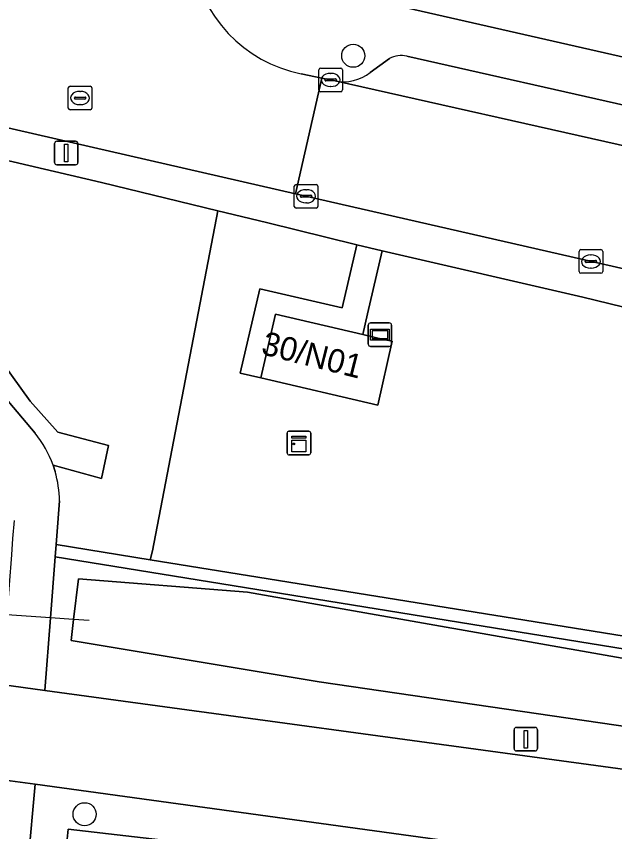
# Model space of a CAD drawing. Extents: x 159626 to 160723, y 388173 to 389416.
# Drawn here: x 160296.11 to 160321.47, y 388532.23 to 388566.81 of the extents above; entities that cross this region are included whole.
import ezdxf

# ---------------------------------------------------------------- set-up
doc = ezdxf.new("R2010")
doc.units = 0
for name, color, linetype in [('IMGEO_Berm_groen', 7, 'Continuous'), ('IMGEO_Boom', 7, 'Continuous'), ('IMGEO_Duiker', 7, 'Continuous'), ('IMGEO_Erf', 7, 'Continuous'), ('IMGEO_Groenvoorziening', 7, 'Continuous'), ('IMGEO_Haag', 7, 'Continuous'), ('IMGEO_Hek', 7, 'Continuous'), ('IMGEO_Kast', 7, 'Continuous'), ('IMGEO_Kolk', 7, 'Continuous'), ('IMGEO_Lichtmast', 7, 'Continuous'), ('IMGEO_Pand', 7, 'Continuous'), ('IMGEO_Pand_nummerreeks', 7, 'Continuous'), ('IMGEO_Parkeervlak_open', 7, 'Continuous'), ('IMGEO_Rijbaan_lokaal_open', 7, 'Continuous'), ('IMGEO_Rioolput', 7, 'Continuous'), ('IMGEO_Verklikker', 7, 'Continuous'), ('IMGEO_Voetpad_halfverhard', 7, 'Continuous'), ('IMGEO_Voetpad_open', 7, 'Continuous'), ('IMGEO_Waterloop', 7, 'Continuous')]:
    doc.layers.add(name, color=color, linetype=linetype)

msp = doc.modelspace()

# ---------------------------------------------------------------- linework, layer by layer
at = {"layer": 'IMGEO_Berm_groen'}
for points in [[(160343.205, 388537.088), (160340.672, 388537.496), (160340.587, 388536.943), (160297.754, 388543.881), (160297.553, 388541.303), (160297.312, 388538.219), (160344.66, 388531.774), (160344.253, 388533.436), (160344.2, 388533.667), (160344.033, 388534.686), (160343.692, 388535.729)], [(160342.799, 388534.896), (160342.542, 388534.157), (160341.973, 388533.768), (160308.942, 388538.582), (160298.43, 388540.339), (160298.538, 388541.235), (160298.744, 388542.951), (160305.913, 388542.394), (160340.488, 388536.294), (160342.112, 388536.008)], [(160296.912, 388534.237), (160296.608, 388530.959), (160296.401, 388528.724), (160305.553, 388527.481), (160312.88, 388526.061), (160331.854, 388523.463), (160341.558, 388522.134), (160346.552, 388521.45), (160345.929, 388524.755), (160345.399, 388527.564)], [(160313.064, 388527.957), (160298.07, 388529.946), (160298.152, 388530.777), (160298.306, 388532.337), (160313.473, 388530.578), (160328.352, 388528.056), (160345.449, 388526.166), (160345.67, 388524.756), (160345.863, 388523.52), (160328.954, 388525.204)]]:
    msp.add_lwpolyline(points, close=True, dxfattribs=at)
at = {"layer": 'IMGEO_Boom'}
for centre in [(160310.391, 388565.139), (160299.005, 388532.969)]:
    msp.add_circle(centre, 0.489, dxfattribs=at)
at = {"layer": 'IMGEO_Duiker'}
msp.add_lwpolyline([(160299.203, 388541.19), (160298.538, 388541.235), (160297.553, 388541.303), (160295.705, 388541.429), (160294.969, 388541.479), (160294.509, 388541.511)], dxfattribs=at)
at = {"layer": 'IMGEO_Erf'}
msp.add_lwpolyline([(160309.226, 388567.961), (160322.902, 388564.843)], dxfattribs=at)
at = {"layer": 'IMGEO_Groenvoorziening'}
for points in [[(160296.697, 388550.495), (160295.177, 388552.595), (160293.965, 388554.85), (160295.295, 388560.798), (160294.28, 388561.037), (160293.079, 388555.827)], [(160304.651, 388558.565), (160299.714, 388559.759), (160295.295, 388560.798), (160293.965, 388554.85), (160295.177, 388552.595), (160296.697, 388550.495), (160297.875, 388549.173), (160300.021, 388548.615), (160299.723, 388547.207), (160297.669, 388547.776), (160297.758, 388547.501)], [(160297.94, 388546.265), (160297.824, 388544.782), (160297.795, 388544.403), (160301.79, 388543.759), (160301.876, 388544.139), (160304.651, 388558.565)], [(160322.382, 388554.348), (160320.118, 388554.899), (160311.625, 388556.865), (160311.002, 388554.192), (160310.798, 388553.316), (160311.675, 388553.112), (160312.037, 388553.028), (160311.429, 388550.317), (160306.469, 388551.476), (160305.593, 388551.681), (160306.43, 388555.258), (160309.92, 388554.444), (160310.543, 388557.116), (160306.712, 388558.066), (160304.651, 388558.565), (160301.876, 388544.139), (160301.79, 388543.759), (160333.105, 388538.715)], [(160294.29, 388552.214), (160296.91, 388549.131)], [(160297.669, 388547.776), (160299.723, 388547.207), (160300.021, 388548.615), (160297.875, 388549.173), (160296.697, 388550.495)]]:
    msp.add_lwpolyline(points, dxfattribs=at)
msp.add_lwpolyline([(160301.79, 388543.759), (160297.795, 388544.403), (160297.754, 388543.881), (160340.587, 388536.943), (160340.672, 388537.496), (160333.105, 388538.715)], close=True, dxfattribs=at)
for centre, radius, start, end in [((160293.163, 388546.142), 4.793, 19.9311, 38.5794), ((160293.211, 388546.2), 4.729, 0.7863, 15.9668)]:
    msp.add_arc(centre, radius, start, end, dxfattribs=at)
at = {"layer": 'IMGEO_Haag'}
for points in [[(160296.697, 388550.495), (160295.177, 388552.595), (160293.965, 388554.85), (160295.295, 388560.798), (160294.28, 388561.037), (160293.079, 388555.827)], [(160294.29, 388552.214), (160296.91, 388549.131)], [(160297.669, 388547.776), (160299.723, 388547.207), (160300.021, 388548.615), (160297.875, 388549.173), (160296.697, 388550.495)]]:
    msp.add_lwpolyline(points, dxfattribs=at)
msp.add_lwpolyline([(160297.795, 388544.403), (160297.754, 388543.881), (160340.587, 388536.943), (160340.672, 388537.496), (160333.105, 388538.715), (160301.79, 388543.759)], close=True, dxfattribs=at)
msp.add_arc((160293.163, 388546.142), 4.793, 19.9311, 38.5794, dxfattribs=at)
at = {"layer": 'IMGEO_Hek'}
msp.add_lwpolyline([(160295.295, 388560.798), (160293.965, 388554.85), (160295.177, 388552.595), (160296.697, 388550.495), (160297.875, 388549.173), (160300.021, 388548.615)], dxfattribs=at)
at = {"layer": 'IMGEO_Kast'}
for p, q in [((160307.591, 388548.288), (160307.591, 388549.129)), ((160307.591, 388549.129), (160307.591, 388548.288)), ((160307.666, 388549.213), (160308.507, 388549.213)), ((160308.507, 388549.213), (160307.666, 388549.213)), ((160308.591, 388549.138), (160308.591, 388548.297)), ((160308.591, 388548.297), (160308.591, 388549.138)), ((160308.516, 388548.213), (160307.675, 388548.213)), ((160307.675, 388548.213), (160308.516, 388548.213))]:
    msp.add_line(p, q, dxfattribs=at)
for points in [[(160307.786, 388549.003), (160308.386, 388549.003), (160308.386, 388548.918), (160307.786, 388548.918), (160307.786, 388549.003)], [(160307.786, 388548.828), (160308.386, 388548.828), (160308.386, 388548.339), (160307.786, 388548.339), (160307.786, 388548.828)]]:
    msp.add_lwpolyline(points, dxfattribs=at)
msp.add_circle((160307.87, 388548.677), 0.0377, dxfattribs=at)
for centre, start, end in [((160307.669, 388549.135), 92.4484, 184.2845), ((160307.669, 388549.135), 92.4484, 184.2845), ((160308.513, 388549.135), 2.4484, 94.2845), ((160308.513, 388549.135), 2.4484, 94.2845), ((160307.669, 388548.291), 182.4484, 274.2845), ((160307.669, 388548.291), 182.4484, 274.2845), ((160308.513, 388548.291), 272.4484, 4.2845), ((160308.513, 388548.291), 272.4484, 4.2845)]:
    msp.add_arc(centre, 0.0779, start, end, dxfattribs=at)
at = {"layer": 'IMGEO_Kolk'}
for p, q in [((160308.936, 388563.689), (160308.936, 388564.541)), ((160309.011, 388564.615), (160309.863, 388564.615)), ((160309.937, 388564.541), (160309.937, 388563.689)), ((160309.195, 388564.109), (160309.195, 388564.121)), ((160309.238, 388564.158), (160309.636, 388564.158)), ((160309.424, 388564.395), (160309.449, 388564.395)), ((160309.679, 388564.121), (160309.679, 388564.109)), ((160309.633, 388564.072), (160309.235, 388564.072)), ((160309.447, 388563.835), (160309.422, 388563.835)), ((160309.863, 388563.615), (160309.011, 388563.615)), ((160307.969, 388559.679), (160308.821, 388559.679)), ((160307.894, 388558.753), (160307.894, 388559.605)), ((160308.382, 388559.459), (160308.407, 388559.459)), ((160308.895, 388559.605), (160308.895, 388558.753)), ((160308.153, 388559.173), (160308.153, 388559.185)), ((160308.591, 388559.136), (160308.193, 388559.136)), ((160308.196, 388559.222), (160308.594, 388559.222)), ((160308.637, 388559.185), (160308.637, 388559.173)), ((160308.821, 388558.679), (160307.969, 388558.679)), ((160308.405, 388558.899), (160308.38, 388558.899)), ((160320.041, 388556.917), (160320.893, 388556.917)), ((160319.966, 388555.991), (160319.966, 388556.843)), ((160320.454, 388556.697), (160320.479, 388556.697)), ((160320.967, 388556.843), (160320.967, 388555.991)), ((160320.225, 388556.411), (160320.225, 388556.423)), ((160320.663, 388556.374), (160320.265, 388556.374)), ((160320.268, 388556.46), (160320.666, 388556.46)), ((160320.709, 388556.423), (160320.709, 388556.411)), ((160320.893, 388555.917), (160320.041, 388555.917)), ((160320.477, 388556.137), (160320.452, 388556.137))]:
    msp.add_line(p, q, dxfattribs=at)
for points in [[(160308.936, 388563.689), (160308.936, 388564.541)], [(160309.011, 388564.615), (160309.863, 388564.615)], [(160309.937, 388564.541), (160309.937, 388563.689)], [(160309.863, 388563.615), (160309.011, 388563.615)], [(160307.969, 388559.679), (160308.821, 388559.679)], [(160307.894, 388558.753), (160307.894, 388559.605)], [(160308.895, 388559.605), (160308.895, 388558.753)], [(160308.821, 388558.679), (160307.969, 388558.679)], [(160320.041, 388556.917), (160320.893, 388556.917)], [(160319.966, 388555.991), (160319.966, 388556.843)], [(160320.967, 388556.843), (160320.967, 388555.991)], [(160320.893, 388555.917), (160320.041, 388555.917)]]:
    msp.add_lwpolyline(points, dxfattribs=at)
for centre, radius, start, end in [((160309.013, 388564.539), 0.0765, 91.552, 178.448), ((160309.013, 388564.539), 0.0765, 91.552, 178.448), ((160309.861, 388564.539), 0.0765, 1.552, 88.448), ((160309.861, 388564.539), 0.0765, 1.552, 88.448), ((160309.235, 388564.118), 0.0403, 85.8775, 175.7526), ((160309.64, 388564.12), 0.0386, 1.7309, 96.639), ((160309.232, 388564.108), 0.0366, 178.938, 274.7102), ((160309.636, 388564.115), 0.043, 264.8664, 352.4533), ((160309.013, 388563.691), 0.0765, 181.552, 268.448), ((160309.013, 388563.691), 0.0765, 181.552, 268.448), ((160309.861, 388563.691), 0.0765, 271.552, 358.448), ((160309.861, 388563.691), 0.0765, 271.552, 358.448), ((160307.971, 388559.603), 0.0765, 91.552, 178.448), ((160307.971, 388559.603), 0.0765, 91.552, 178.448), ((160308.819, 388559.603), 0.0765, 1.552, 88.448), ((160308.819, 388559.603), 0.0765, 1.552, 88.448), ((160308.193, 388559.182), 0.0403, 85.8775, 175.7526), ((160308.19, 388559.172), 0.0366, 178.938, 274.7102), ((160308.594, 388559.179), 0.043, 264.8664, 352.4533), ((160308.598, 388559.184), 0.0386, 1.7309, 96.639), ((160307.971, 388558.755), 0.0765, 181.552, 268.448), ((160307.971, 388558.755), 0.0765, 181.552, 268.448), ((160308.819, 388558.755), 0.0765, 271.552, 358.448), ((160308.819, 388558.755), 0.0765, 271.552, 358.448), ((160320.043, 388556.841), 0.0765, 91.552, 178.448), ((160320.043, 388556.841), 0.0765, 91.552, 178.448), ((160320.891, 388556.841), 0.0765, 1.552, 88.448), ((160320.891, 388556.841), 0.0765, 1.552, 88.448), ((160320.265, 388556.42), 0.0403, 85.8775, 175.7526), ((160320.262, 388556.41), 0.0366, 178.938, 274.7102), ((160320.666, 388556.417), 0.043, 264.8664, 352.4533), ((160320.67, 388556.422), 0.0386, 1.7309, 96.639), ((160320.043, 388555.993), 0.0765, 181.552, 268.448), ((160320.043, 388555.993), 0.0765, 181.552, 268.448), ((160320.891, 388555.993), 0.0765, 271.552, 358.448), ((160320.891, 388555.993), 0.0765, 271.552, 358.448)]:
    msp.add_arc(centre, radius, start, end, dxfattribs=at)
for centre, major_axis, ratio, start_param, end_param in [((160309.423, 388564.115), (-0.387, 0.002), 0.722429, 4.712389, 7.853982), ((160309.448, 388564.115), (-0.39, 0.002), 0.717154, 1.570796, 4.712389), ((160308.381, 388559.179), (-0.387, 0.002), 0.722429, 4.712389, 7.853982), ((160308.406, 388559.179), (-0.39, 0.002), 0.717154, 1.570796, 4.712389), ((160320.453, 388556.417), (-0.387, 0.002), 0.722429, 4.712389, 7.853982), ((160320.478, 388556.417), (-0.39, 0.002), 0.717154, 1.570796, 4.712389)]:
    msp.add_ellipse(centre, major_axis=major_axis, ratio=ratio, start_param=start_param, end_param=end_param, dxfattribs=at)
at = {"layer": 'IMGEO_Lichtmast'}
for p, q in [((160297.729, 388560.615), (160297.729, 388561.415)), ((160297.729, 388561.415), (160297.729, 388560.615)), ((160297.829, 388561.515), (160298.619, 388561.515)), ((160298.619, 388561.515), (160297.829, 388561.515)), ((160298.719, 388561.415), (160298.719, 388560.615)), ((160298.719, 388560.615), (160298.719, 388561.415)), ((160298.619, 388560.515), (160297.829, 388560.515)), ((160297.829, 388560.515), (160298.619, 388560.515)), ((160317.211, 388535.751), (160317.211, 388536.551)), ((160317.211, 388536.551), (160317.211, 388535.751)), ((160317.311, 388536.651), (160318.101, 388536.651)), ((160318.101, 388536.651), (160317.311, 388536.651)), ((160318.201, 388536.551), (160318.201, 388535.751)), ((160318.201, 388535.751), (160318.201, 388536.551)), ((160318.101, 388535.651), (160317.311, 388535.651)), ((160317.311, 388535.651), (160318.101, 388535.651))]:
    msp.add_line(p, q, dxfattribs=at)
for points in [[(160298.149, 388561.39), (160298.299, 388561.39), (160298.299, 388560.64), (160298.149, 388560.64), (160298.149, 388561.39)], [(160317.631, 388536.526), (160317.781, 388536.526), (160317.781, 388535.776), (160317.631, 388535.776), (160317.631, 388536.526)]]:
    msp.add_lwpolyline(points, dxfattribs=at)
for centre, start, end in [((160297.829, 388561.415), 90, 180), ((160297.829, 388561.415), 90, 180), ((160298.619, 388561.415), 0, 90), ((160298.619, 388561.415), 360, 90), ((160297.829, 388560.615), 180, 270), ((160297.829, 388560.615), 180, 270), ((160298.619, 388560.615), 270, 0), ((160298.619, 388560.615), 270, 0), ((160317.311, 388536.551), 90, 180), ((160317.311, 388536.551), 90, 180), ((160318.101, 388536.551), 0, 90), ((160318.101, 388536.551), 360, 90), ((160317.311, 388535.751), 180, 270), ((160317.311, 388535.751), 180, 270), ((160318.101, 388535.751), 270, 0), ((160318.101, 388535.751), 270, 0)]:
    msp.add_arc(centre, 0.1, start, end, dxfattribs=at)
at = {"layer": 'IMGEO_Pand'}
msp.add_lwpolyline([(160312.037, 388553.028), (160311.675, 388553.112), (160310.798, 388553.316), (160307.097, 388554.178), (160306.469, 388551.476), (160311.429, 388550.317)], close=True, dxfattribs=at)
at = {"layer": 'IMGEO_Parkeervlak_open'}
for points in [[(160311.929, 388565.018), (160311.111, 388564.428)], [(160322.435, 388562.924), (160312.664, 388565.119)], [(160309.622, 388564.073), (160322.185, 388561.245), (160323.55, 388560.945)]]:
    msp.add_lwpolyline(points, dxfattribs=at)
for centre, radius, start, end in [((160312.425, 388564.132), 1.016, 76.4082, 119.2404), ((160309.971, 388565.91), 1.87, 259.2431, 307.5766)]:
    msp.add_arc(centre, radius, start, end, dxfattribs=at)
at = {"layer": 'IMGEO_Rijbaan_lokaal_open'}
for points in [[(160291.464, 388568.273), (160291.245, 388568.323), (160291.055, 388568.393), (160289.861, 388563.423), (160292.746, 388562.763), (160294.557, 388562.346), (160307.942, 388559.284), (160309.065, 388564.192), (160308.187, 388564.38)], [(160323.55, 388560.945), (160322.185, 388561.245), (160309.622, 388564.073), (160309.065, 388564.192), (160307.942, 388559.284), (160322.857, 388555.871)], [(160289.002, 388535.326), (160294.988, 388534.502), (160296.912, 388534.237), (160345.399, 388527.564), (160344.66, 388531.774), (160297.312, 388538.219), (160295.478, 388538.469), (160288.651, 388539.398)]]:
    msp.add_lwpolyline(points, dxfattribs=at)
msp.add_arc((160309.324, 388570.085), 5.818, 188.0673, 258.729, dxfattribs=at)
at = {"layer": 'IMGEO_Rioolput'}
for p, q in [((160298.311, 388562.922), (160298.311, 388563.774)), ((160298.386, 388563.848), (160299.238, 388563.848)), ((160299.312, 388563.774), (160299.312, 388562.922)), ((160298.799, 388563.628), (160298.824, 388563.628)), ((160298.57, 388563.342), (160298.57, 388563.354)), ((160299.008, 388563.305), (160298.61, 388563.305)), ((160298.613, 388563.391), (160299.011, 388563.391)), ((160299.054, 388563.354), (160299.054, 388563.342)), ((160299.238, 388562.848), (160298.386, 388562.848)), ((160298.822, 388563.068), (160298.797, 388563.068))]:
    msp.add_line(p, q, dxfattribs=at)
for points in [[(160298.311, 388562.922), (160298.311, 388563.774)], [(160298.386, 388563.848), (160299.238, 388563.848)], [(160299.312, 388563.774), (160299.312, 388562.922)], [(160299.238, 388562.848), (160298.386, 388562.848)]]:
    msp.add_lwpolyline(points, dxfattribs=at)
for centre, radius, start, end in [((160298.388, 388563.772), 0.0765, 91.552, 178.448), ((160298.388, 388563.772), 0.0765, 91.552, 178.448), ((160299.236, 388563.772), 0.0765, 1.552, 88.448), ((160299.236, 388563.772), 0.0765, 1.552, 88.448), ((160298.61, 388563.351), 0.0403, 85.8775, 175.7526), ((160298.607, 388563.341), 0.0366, 178.938, 274.7102), ((160299.011, 388563.348), 0.043, 264.8664, 352.4533), ((160299.015, 388563.353), 0.0386, 1.7309, 96.639), ((160298.388, 388562.924), 0.0765, 181.552, 268.448), ((160298.388, 388562.924), 0.0765, 181.552, 268.448), ((160299.236, 388562.924), 0.0765, 271.552, 358.448), ((160299.236, 388562.924), 0.0765, 271.552, 358.448)]:
    msp.add_arc(centre, radius, start, end, dxfattribs=at)
for centre, major_axis, ratio, start_param, end_param in [((160298.798, 388563.348), (-0.387, 0.002), 0.722429, 4.712389, 7.853982), ((160298.823, 388563.348), (-0.39, 0.002), 0.717154, 1.570796, 4.712389)]:
    msp.add_ellipse(centre, major_axis=major_axis, ratio=ratio, start_param=start_param, end_param=end_param, dxfattribs=at)
at = {"layer": 'IMGEO_Verklikker'}
for p, q in [((160311.128, 388553.811), (160311.918, 388553.811)), ((160311.918, 388553.811), (160311.128, 388553.811)), ((160311.028, 388552.911), (160311.028, 388553.711)), ((160311.028, 388553.711), (160311.028, 388552.911)), ((160312.018, 388553.711), (160312.018, 388552.911)), ((160312.018, 388552.911), (160312.018, 388553.711)), ((160311.918, 388552.811), (160311.128, 388552.811)), ((160311.128, 388552.811), (160311.918, 388552.811))]:
    msp.add_line(p, q, dxfattribs=at)
for points in [[(160311.129, 388553.543), (160311.917, 388553.543), (160311.917, 388553.079), (160311.129, 388553.079), (160311.129, 388553.543)], [(160311.194, 388553.478), (160311.194, 388553.144), (160311.852, 388553.144), (160311.852, 388553.478), (160311.194, 388553.478)]]:
    msp.add_lwpolyline(points, dxfattribs=at)
for centre, start, end in [((160311.128, 388553.711), 90, 180), ((160311.128, 388553.711), 90, 180), ((160311.918, 388553.711), 0, 90), ((160311.918, 388553.711), 360, 90), ((160311.128, 388552.911), 180, 270), ((160311.128, 388552.911), 180, 270), ((160311.918, 388552.911), 270, 0), ((160311.918, 388552.911), 270, 0)]:
    msp.add_arc(centre, 0.1, start, end, dxfattribs=at)
at = {"layer": 'IMGEO_Voetpad_halfverhard'}
for points in [[(160296.91, 388549.131), (160294.29, 388552.214)], [(160297.758, 388547.501), (160297.669, 388547.776)], [(160296.012, 388545.431), (160295.953, 388544.662), (160295.901, 388543.978), (160295.705, 388541.429), (160295.478, 388538.469), (160297.312, 388538.219), (160297.553, 388541.303), (160297.754, 388543.881), (160297.795, 388544.403), (160297.824, 388544.782), (160297.94, 388546.265)], [(160296.191, 388526.486), (160296.38, 388528.495), (160296.401, 388528.724), (160296.608, 388530.959), (160296.912, 388534.237), (160294.988, 388534.502), (160294.473, 388529.274), (160294.434, 388528.876), (160294.207, 388526.571)]]:
    msp.add_lwpolyline(points, dxfattribs=at)
for centre, radius, start, end in [((160293.163, 388546.142), 4.793, 19.9311, 38.5794), ((160293.211, 388546.2), 4.729, 0.7863, 15.9668)]:
    msp.add_arc(centre, radius, start, end, dxfattribs=at)
at = {"layer": 'IMGEO_Voetpad_open'}
for points in [[(160322.902, 388564.843), (160309.226, 388567.961)], [(160311.111, 388564.428), (160311.929, 388565.018)], [(160312.664, 388565.119), (160322.435, 388562.924)], [(160308.187, 388564.38), (160309.065, 388564.192), (160309.622, 388564.073)], [(160322.857, 388555.871), (160307.942, 388559.284), (160294.557, 388562.346), (160294.28, 388561.037), (160295.295, 388560.798), (160299.714, 388559.759), (160304.651, 388558.565), (160306.712, 388558.066), (160310.543, 388557.116), (160311.625, 388556.865), (160320.118, 388554.899), (160322.382, 388554.348)]]:
    msp.add_lwpolyline(points, dxfattribs=at)
msp.add_lwpolyline([(160311.625, 388556.865), (160310.543, 388557.116), (160309.92, 388554.444), (160306.43, 388555.258), (160305.593, 388551.681), (160306.469, 388551.476), (160307.097, 388554.178), (160310.798, 388553.316), (160311.002, 388554.192)], close=True, dxfattribs=at)
for centre, radius, start, end in [((160309.324, 388570.085), 5.818, 188.0673, 258.729), ((160312.425, 388564.132), 1.016, 76.4082, 119.2404), ((160309.971, 388565.91), 1.87, 259.2431, 307.5766)]:
    msp.add_arc(centre, radius, start, end, dxfattribs=at)
at = {"layer": 'IMGEO_Waterloop'}
for points in [[(160305.913, 388542.394), (160298.744, 388542.951), (160298.538, 388541.235), (160298.43, 388540.339), (160308.942, 388538.582), (160341.973, 388533.768), (160342.542, 388534.157), (160342.799, 388534.896), (160342.112, 388536.008), (160340.488, 388536.294)], [(160345.449, 388526.166), (160328.352, 388528.056), (160313.473, 388530.578), (160298.306, 388532.337), (160298.152, 388530.777), (160298.07, 388529.946), (160313.064, 388527.957), (160328.954, 388525.204), (160345.863, 388523.52), (160345.67, 388524.756)]]:
    msp.add_lwpolyline(points, close=True, dxfattribs=at)

# ---------------------------------------------------------------- texts
at = {"layer": 'IMGEO_Pand_nummerreeks'}
msp.add_text('30/N01', height=1, rotation=345.8422, dxfattribs=at).set_placement((160306.448, 388552.497))

doc.saveas('drawing.dxf')
